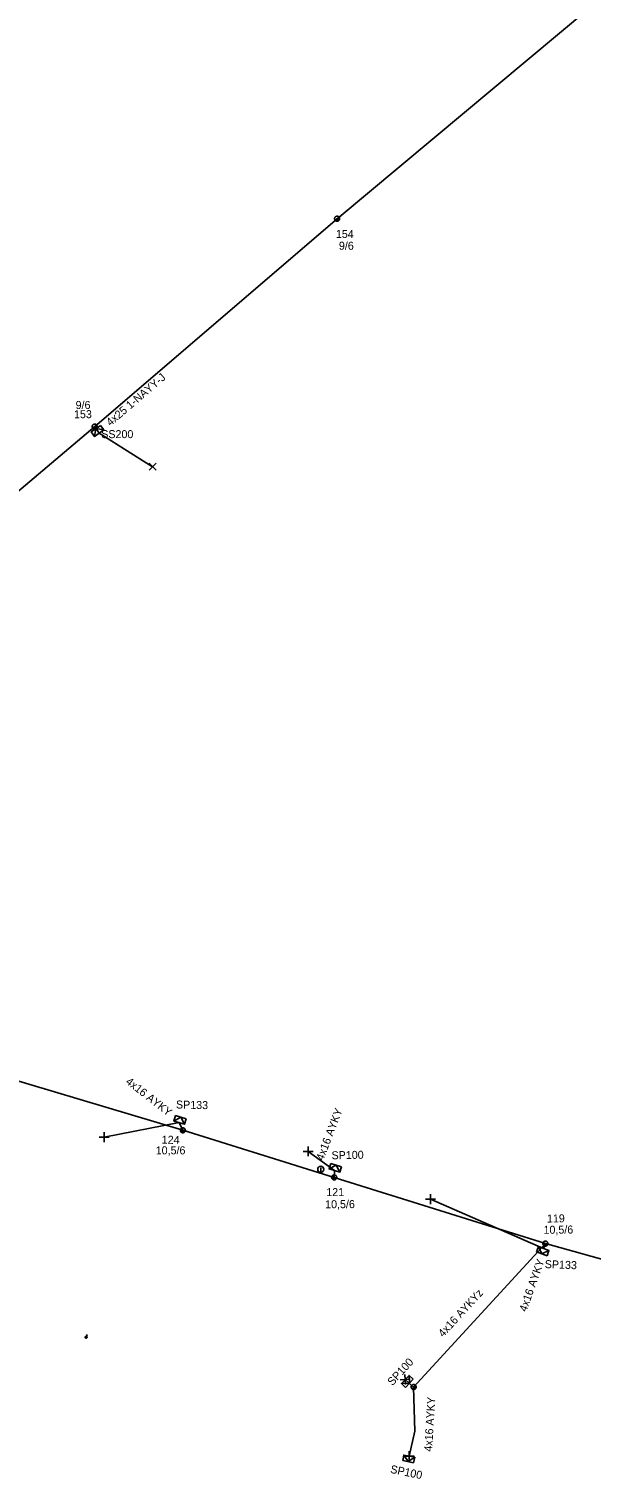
# Model space of a CAD drawing. Extents: x -748492 to -735633, y -1146251 to -1139940.
# Drawn here: x -740438.3 to -740368.1, y -1142158.9 to -1141977.6 of the extents above; entities that cross this region are included whole.
import ezdxf

# ---------------------------------------------------------------- set-up
doc = ezdxf.new("R2010")
doc.units = 0
for name, color, linetype in [('Vrstva 1', 7, 'Continuous'), ('Vrstva 10', 7, 'Continuous'), ('Vrstva 12', 7, 'Continuous'), ('Vrstva 13', 7, 'Continuous'), ('Vrstva 14', 7, 'Continuous'), ('Vrstva 2', 7, 'Continuous'), ('Vrstva 31', 7, 'Continuous'), ('Vrstva 33', 7, 'Continuous'), ('Vrstva 34', 7, 'Continuous'), ('Vrstva 36', 7, 'Continuous'), ('Vrstva 52', 7, 'Continuous'), ('Vrstva 53', 7, 'Continuous'), ('Vrstva 54', 7, 'Continuous'), ('Vrstva 59', 7, 'Continuous'), ('Vrstva 9', 7, 'Continuous')]:
    doc.layers.add(name, color=color, linetype=linetype)

# ---------------------------------------------------------------- blocks, each defined once
blk = doc.blocks.new('NN440')
at = {"layer": 'Vrstva 2'}
for points in [[(0.63, 0), (0.63, 0.06), (0.62, 0.13), (0.6, 0.19), (0.58, 0.25), (0.55, 0.31), (0.51, 0.37), (0.47, 0.42), (0.42, 0.46), (0.37, 0.51), (0.32, 0.54), (0.26, 0.57), (0.2, 0.59), (0.13, 0.61), (0.07, 0.62), (0, 0.63), (-0.06, 0.62), (-0.13, 0.61), (-0.19, 0.59), (-0.26, 0.57), (-0.31, 0.54), (-0.37, 0.51), (-0.42, 0.46), (-0.47, 0.42), (-0.51, 0.37), (-0.54, 0.31), (-0.57, 0.25), (-0.6, 0.19), (-0.62, 0.13), (-0.63, 0.06), (-0.63, 0), (-0.63, -0.07), (-0.62, -0.14), (-0.6, -0.2), (-0.57, -0.26), (-0.54, -0.32), (-0.51, -0.37), (-0.47, -0.43), (-0.42, -0.47), (-0.37, -0.51), (-0.31, -0.55), (-0.26, -0.58), (-0.19, -0.6), (-0.13, -0.62), (-0.06, -0.63), (0, -0.63), (0.07, -0.63), (0.13, -0.62), (0.2, -0.6), (0.26, -0.58), (0.32, -0.55), (0.37, -0.51), (0.42, -0.47), (0.47, -0.43), (0.51, -0.37), (0.55, -0.32), (0.58, -0.26), (0.6, -0.2), (0.62, -0.14), (0.63, -0.07), (0.63, 0)], [(-0.63, 0), (0.63, 0)], [(-0.6, -0.18), (0.57, -0.18)], [(-0.51, -0.32), (0.5, -0.32)], [(-0.37, -0.47), (0.35, -0.47)]]:
    blk.add_lwpolyline(points, dxfattribs=at)
blk = doc.blocks.new('NN770')
at = {"layer": 'Vrstva 10'}
for p, q in [((0, 0.19), (0, 0.26)), ((0, -0.28), (0, 0.11))]:
    blk.add_line(p, q, dxfattribs=at)
blk.add_circle((0, -0.01), 0.375, dxfattribs=at)
blk = doc.blocks.new('NN800')
at = {"layer": 'Vrstva 1'}
for points in [[(-0.44, 0.44), (0.44, -0.44)], [(-0.44, -0.44), (0.44, 0.44)]]:
    blk.add_lwpolyline(points, dxfattribs=at)
blk = doc.blocks.new('NN630')
at = {"layer": 'Vrstva 9'}
for points in [[(0, -0.7), (-0.7, 0)], [(-0.7, -0.7), (-0.7, 0), (0.7, 0), (0.7, -0.7)], [(-0.7, -0.7), (0.7, -0.7)], [(0, -0.7), (0.7, 0)]]:
    blk.add_lwpolyline(points, dxfattribs=at)
blk = doc.blocks.new('NN500')
at = {"layer": 'Vrstva 2'}
for points in [[(0, -0.24), (0.02, -0.23), (0.05, -0.23), (0.07, -0.22), (0.09, -0.22), (0.12, -0.2), (0.14, -0.19), (0.16, -0.18), (0.17, -0.16), (0.19, -0.14), (0.2, -0.12), (0.21, -0.1), (0.22, -0.07), (0.23, -0.05), (0.23, -0.02), (0.23, 0), (0.23, 0.02), (0.23, 0.05), (0.22, 0.07), (0.21, 0.1), (0.2, 0.12), (0.19, 0.14), (0.17, 0.16), (0.16, 0.17), (0.14, 0.19), (0.12, 0.2), (0.09, 0.21), (0.07, 0.22), (0.05, 0.23), (0.02, 0.23), (0, 0.23), (-0.03, 0.23), (-0.05, 0.23), (-0.07, 0.22), (-0.1, 0.21), (-0.12, 0.2), (-0.14, 0.19), (-0.16, 0.17), (-0.18, 0.16), (-0.19, 0.14), (-0.2, 0.12), (-0.22, 0.1), (-0.22, 0.07), (-0.23, 0.05), (-0.23, 0.02), (-0.24, 0), (-0.23, -0.02), (-0.23, -0.05), (-0.22, -0.07), (-0.22, -0.1), (-0.2, -0.12), (-0.19, -0.14), (-0.18, -0.16), (-0.16, -0.18), (-0.14, -0.19), (-0.12, -0.2), (-0.1, -0.22), (-0.07, -0.22), (-0.05, -0.23), (-0.03, -0.23), (0, -0.24)], [(0, -0.24), (0.02, -0.23), (0.05, -0.23), (0.07, -0.22), (0.09, -0.22), (0.12, -0.2), (0.14, -0.19), (0.16, -0.18), (0.17, -0.16), (0.19, -0.14), (0.2, -0.12), (0.21, -0.1), (0.22, -0.07), (0.23, -0.05), (0.23, -0.02), (0.23, 0), (0.23, 0.02), (0.23, 0.05), (0.22, 0.07), (0.21, 0.1), (0.2, 0.12), (0.19, 0.14), (0.17, 0.16), (0.16, 0.17), (0.14, 0.19), (0.12, 0.2), (0.09, 0.21), (0.07, 0.22), (0.05, 0.23), (0.02, 0.23), (0, 0.23), (-0.03, 0.23), (-0.05, 0.23), (-0.07, 0.22), (-0.1, 0.21), (-0.12, 0.2), (-0.14, 0.19), (-0.16, 0.17), (-0.18, 0.16), (-0.19, 0.14), (-0.2, 0.12), (-0.22, 0.1), (-0.22, 0.07), (-0.23, 0.05), (-0.23, 0.02), (-0.24, 0), (-0.23, -0.02), (-0.23, -0.05), (-0.22, -0.07), (-0.22, -0.1), (-0.2, -0.12), (-0.19, -0.14), (-0.18, -0.16), (-0.16, -0.18), (-0.14, -0.19), (-0.12, -0.2), (-0.1, -0.22), (-0.07, -0.22), (-0.05, -0.23), (-0.03, -0.23), (0, -0.24)], [(0, -0.21), (0.02, -0.2), (0.04, -0.2), (0.06, -0.2), (0.08, -0.19), (0.1, -0.18), (0.12, -0.17), (0.14, -0.15), (0.15, -0.14), (0.16, -0.12), (0.18, -0.1), (0.19, -0.08), (0.19, -0.06), (0.2, -0.04), (0.2, -0.02), (0.2, 0), (0.2, 0.02), (0.2, 0.04), (0.19, 0.06), (0.19, 0.08), (0.18, 0.1), (0.16, 0.12), (0.15, 0.14), (0.14, 0.15), (0.12, 0.17), (0.1, 0.18), (0.08, 0.19), (0.06, 0.19), (0.04, 0.2), (0.02, 0.2), (0, 0.2), (-0.02, 0.2), (-0.04, 0.2), (-0.06, 0.19), (-0.08, 0.19), (-0.1, 0.18), (-0.12, 0.17), (-0.14, 0.15), (-0.15, 0.14), (-0.17, 0.12), (-0.18, 0.1), (-0.19, 0.08), (-0.2, 0.06), (-0.2, 0.04), (-0.21, 0.02), (-0.21, 0), (-0.21, -0.02), (-0.2, -0.04), (-0.2, -0.06), (-0.19, -0.08), (-0.18, -0.1), (-0.17, -0.12), (-0.15, -0.14), (-0.14, -0.15), (-0.12, -0.17), (-0.1, -0.18), (-0.08, -0.19), (-0.06, -0.2), (-0.04, -0.2), (-0.02, -0.2), (0, -0.21)], [(0, -0.18), (0.02, -0.18), (0.04, -0.17), (0.05, -0.17), (0.07, -0.16), (0.09, -0.15), (0.1, -0.14), (0.12, -0.13), (0.13, -0.12), (0.14, -0.1), (0.15, -0.09), (0.16, -0.07), (0.17, -0.05), (0.17, -0.04), (0.17, -0.02), (0.17, 0), (0.17, 0.02), (0.17, 0.04), (0.17, 0.05), (0.16, 0.07), (0.15, 0.09), (0.14, 0.1), (0.13, 0.12), (0.12, 0.13), (0.1, 0.14), (0.09, 0.15), (0.07, 0.16), (0.05, 0.17), (0.04, 0.17), (0.02, 0.17), (0, 0.18), (-0.02, 0.17), (-0.04, 0.17), (-0.06, 0.17), (-0.07, 0.16), (-0.09, 0.15), (-0.1, 0.14), (-0.12, 0.13), (-0.13, 0.12), (-0.14, 0.1), (-0.15, 0.09), (-0.16, 0.07), (-0.17, 0.05), (-0.17, 0.04), (-0.18, 0.02), (-0.18, 0), (-0.18, -0.02), (-0.17, -0.04), (-0.17, -0.05), (-0.16, -0.07), (-0.15, -0.09), (-0.14, -0.1), (-0.13, -0.12), (-0.12, -0.13), (-0.1, -0.14), (-0.09, -0.15), (-0.07, -0.16), (-0.06, -0.17), (-0.04, -0.17), (-0.02, -0.18), (0, -0.18)], [(0, -0.15), (0.01, -0.15), (0.03, -0.14), (0.04, -0.14), (0.06, -0.13), (0.07, -0.13), (0.08, -0.12), (0.1, -0.11), (0.11, -0.1), (0.12, -0.09), (0.13, -0.07), (0.13, -0.06), (0.14, -0.05), (0.14, -0.03), (0.14, -0.02), (0.14, 0), (0.14, 0.01), (0.14, 0.03), (0.14, 0.04), (0.13, 0.06), (0.13, 0.07), (0.12, 0.09), (0.11, 0.1), (0.1, 0.11), (0.08, 0.12), (0.07, 0.13), (0.06, 0.13), (0.04, 0.14), (0.03, 0.14), (0.01, 0.14), (0, 0.15), (-0.02, 0.14), (-0.03, 0.14), (-0.05, 0.14), (-0.06, 0.13), (-0.07, 0.13), (-0.09, 0.12), (-0.1, 0.11), (-0.11, 0.1), (-0.12, 0.09), (-0.13, 0.07), (-0.13, 0.06), (-0.14, 0.04), (-0.14, 0.03), (-0.15, 0.01), (-0.15, 0), (-0.15, -0.02), (-0.14, -0.03), (-0.14, -0.05), (-0.13, -0.06), (-0.13, -0.07), (-0.12, -0.09), (-0.11, -0.1), (-0.1, -0.11), (-0.09, -0.12), (-0.07, -0.13), (-0.06, -0.13), (-0.05, -0.14), (-0.03, -0.14), (-0.02, -0.15), (0, -0.15)], [(0, -0.12), (0.01, -0.12), (0.02, -0.11), (0.03, -0.11), (0.05, -0.11), (0.06, -0.1), (0.07, -0.09), (0.08, -0.09), (0.09, -0.08), (0.09, -0.07), (0.1, -0.06), (0.11, -0.05), (0.11, -0.04), (0.11, -0.02), (0.11, -0.01), (0.12, 0), (0.11, 0.01), (0.11, 0.02), (0.11, 0.04), (0.11, 0.05), (0.1, 0.06), (0.09, 0.07), (0.09, 0.08), (0.08, 0.09), (0.07, 0.09), (0.06, 0.1), (0.05, 0.11), (0.03, 0.11), (0.02, 0.11), (0.01, 0.12), (0, 0.12), (-0.01, 0.12), (-0.03, 0.11), (-0.04, 0.11), (-0.05, 0.11), (-0.06, 0.1), (-0.07, 0.09), (-0.08, 0.09), (-0.09, 0.08), (-0.1, 0.07), (-0.1, 0.06), (-0.11, 0.05), (-0.11, 0.04), (-0.12, 0.02), (-0.12, 0.01), (-0.12, 0), (-0.12, -0.01), (-0.12, -0.02), (-0.11, -0.04), (-0.11, -0.05), (-0.1, -0.06), (-0.1, -0.07), (-0.09, -0.08), (-0.08, -0.09), (-0.07, -0.09), (-0.06, -0.1), (-0.05, -0.11), (-0.04, -0.11), (-0.03, -0.11), (-0.01, -0.12), (0, -0.12)], [(0, -0.09), (0.01, -0.09), (0.02, -0.09), (0.03, -0.08), (0.03, -0.08), (0.04, -0.08), (0.05, -0.07), (0.06, -0.07), (0.06, -0.06), (0.07, -0.05), (0.07, -0.04), (0.08, -0.04), (0.08, -0.03), (0.08, -0.02), (0.09, -0.01), (0.09, 0), (0.09, 0.01), (0.08, 0.02), (0.08, 0.03), (0.08, 0.03), (0.07, 0.04), (0.07, 0.05), (0.06, 0.06), (0.06, 0.06), (0.05, 0.07), (0.04, 0.07), (0.03, 0.08), (0.03, 0.08), (0.02, 0.08), (0.01, 0.09), (0, 0.09), (-0.01, 0.09), (-0.02, 0.08), (-0.03, 0.08), (-0.04, 0.08), (-0.04, 0.07), (-0.05, 0.07), (-0.06, 0.06), (-0.07, 0.06), (-0.07, 0.05), (-0.08, 0.04), (-0.08, 0.03), (-0.08, 0.03), (-0.09, 0.02), (-0.09, 0.01), (-0.09, 0), (-0.09, -0.01), (-0.09, -0.02), (-0.08, -0.03), (-0.08, -0.04), (-0.08, -0.04), (-0.07, -0.05), (-0.07, -0.06), (-0.06, -0.07), (-0.05, -0.07), (-0.04, -0.08), (-0.04, -0.08), (-0.03, -0.08), (-0.02, -0.09), (-0.01, -0.09), (0, -0.09)], [(0, -0.06), (0, -0.06), (0.01, -0.06), (0.02, -0.05), (0.02, -0.05), (0.03, -0.05), (0.03, -0.05), (0.04, -0.04), (0.04, -0.04), (0.05, -0.03), (0.05, -0.03), (0.05, -0.02), (0.05, -0.02), (0.05, -0.01), (0.06, -0.01), (0.06, 0), (0.06, 0.01), (0.05, 0.01), (0.05, 0.02), (0.05, 0.02), (0.05, 0.03), (0.05, 0.03), (0.04, 0.04), (0.04, 0.04), (0.03, 0.05), (0.03, 0.05), (0.02, 0.05), (0.02, 0.05), (0.01, 0.06), (0, 0.06), (0, 0.06), (-0.01, 0.06), (-0.01, 0.06), (-0.02, 0.05), (-0.02, 0.05), (-0.03, 0.05), (-0.03, 0.05), (-0.04, 0.04), (-0.04, 0.04), (-0.05, 0.03), (-0.05, 0.03), (-0.05, 0.02), (-0.06, 0.02), (-0.06, 0.01), (-0.06, 0.01), (-0.06, 0), (-0.06, -0.01), (-0.06, -0.01), (-0.06, -0.02), (-0.05, -0.02), (-0.05, -0.03), (-0.05, -0.03), (-0.04, -0.04), (-0.04, -0.04), (-0.03, -0.05), (-0.03, -0.05), (-0.02, -0.05), (-0.02, -0.05), (-0.01, -0.06), (-0.01, -0.06), (0, -0.06)], [(0, -0.03), (0, -0.03), (0, -0.03), (0.01, -0.03), (0.01, -0.03), (0.01, -0.02), (0.02, -0.02), (0.02, -0.02), (0.02, -0.02), (0.02, -0.02), (0.02, -0.01), (0.02, -0.01), (0.03, -0.01), (0.03, -0.01), (0.03, 0), (0.03, 0), (0.03, 0), (0.03, 0.01), (0.03, 0.01), (0.02, 0.01), (0.02, 0.01), (0.02, 0.02), (0.02, 0.02), (0.02, 0.02), (0.02, 0.02), (0.01, 0.02), (0.01, 0.02), (0.01, 0.03), (0, 0.03), (0, 0.03), (0, 0.03), (0, 0.03), (-0.01, 0.03), (-0.01, 0.03), (-0.01, 0.02), (-0.02, 0.02), (-0.02, 0.02), (-0.02, 0.02), (-0.02, 0.02), (-0.02, 0.02), (-0.03, 0.01), (-0.03, 0.01), (-0.03, 0.01), (-0.03, 0.01), (-0.03, 0), (-0.03, 0), (-0.03, 0), (-0.03, -0.01), (-0.03, -0.01), (-0.03, -0.01), (-0.03, -0.01), (-0.02, -0.02), (-0.02, -0.02), (-0.02, -0.02), (-0.02, -0.02), (-0.02, -0.02), (-0.01, -0.03), (-0.01, -0.03), (-0.01, -0.03), (0, -0.03), (0, -0.03)], [(0.23, 0), (0.7, 0)]]:
    blk.add_lwpolyline(points, dxfattribs=at)

msp = doc.modelspace()

# ---------------------------------------------------------------- linework, layer by layer
at = {"layer": 'Vrstva 1'}
for points in [[(-740430.12, -1142027.32), (-740399.82, -1142001.33), (-740368.21, -1141974.98)], [(-740500.84, -1142087.12), (-740488.86, -1142077.04), (-740460.21, -1142052.75), (-740430.12, -1142027.32)], [(-740499.55, -1142087.62), (-740460.86, -1142102.79), (-740419.1, -1142115.27), (-740400.18, -1142121.15), (-740373.78, -1142129.41)], [(-740373.78, -1142129.41), (-740350.63, -1142135.87), (-740316.83, -1142146.96)]]:
    msp.add_lwpolyline(points, dxfattribs=at)
at = {"layer": 'Vrstva 52'}
for points in [[(-740430.12, -1142027.32), (-740429.54, -1142028.12)], [(-740419.1, -1142115.27), (-740419.55, -1142114.31)], [(-740400.18, -1142121.15), (-740400.14, -1142120.29)], [(-740373.78, -1142129.41), (-740390.25, -1142147.36)], [(-740373.78, -1142129.41), (-740374, -1142130.05)], [(-740390.26, -1142147.36), (-740391.3, -1142146.42)], [(-740390.25, -1142147.36), (-740390.09, -1142152.86), (-740390.79, -1142156)]]:
    msp.add_lwpolyline(points, dxfattribs=at)
at = {"layer": 'Vrstva 59'}
for points in [[(-740429.54, -1142028.12), (-740422.88, -1142032.33)], [(-740419.55, -1142114.31), (-740428.94, -1142116.13)], [(-740400.14, -1142120.29), (-740403.45, -1142117.9)], [(-740374, -1142130.05), (-740388.13, -1142123.88)]]:
    msp.add_lwpolyline(points, dxfattribs=at)

# ---------------------------------------------------------------- block references
at = {"layer": 'Vrstva 13', "yscale": 0.5}
for name, p, xscale, rotation in [('NN440', (-740399.82, -1142001.33), 0.5, 39.504917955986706), ('NN440', (-740430.12, -1142027.32), 0.5, 36.56014443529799), ('NN440', (-740419.1, -1142115.27), 0.5000000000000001, -17.87303882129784), ('NN440', (-740400.18, -1142121.15), 0.5, -16.53043875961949), ('NN440', (-740373.78, -1142129.43), 0.5, -16.20822772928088), ('NN500', (-740431.19, -1142141.13), 0.5, 70.13400000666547), ('NN440', (-740390.25, -1142147.36), 0.5, 47.44403887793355)]:
    msp.add_blockref(name, p, dxfattribs=dict(at, xscale=xscale, rotation=rotation))
at = {"layer": 'Vrstva 31'}
for p, rotation in [((-740429.57, -1142028.14), -145.3700795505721), ((-740419.55, -1142114.31), 163.39232827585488), ((-740400.14, -1142120.29), 163.46956108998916), ((-740374, -1142130.05), -19.707037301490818), ((-740391.3, -1142146.42), 47.44403887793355), ((-740390.79, -1142156), -11.695458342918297)]:
    msp.add_blockref('NN630', p, dxfattribs=dict(at, rotation=rotation))
at = {"layer": 'Vrstva 34'}
msp.add_blockref('NN800', (-740422.88, -1142032.33), dxfattribs=at)
for p, rotation in [((-740428.94, -1142116.13), 44.99999995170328), ((-740403.45, -1142117.9), 45), ((-740388.13, -1142123.88), 45), ((-740391.3, -1142146.42), 138.07850287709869), ((-740390.79, -1142156), 45)]:
    msp.add_blockref('NN800', p, dxfattribs=dict(at, rotation=rotation))
at = {"layer": 'Vrstva 36'}
msp.add_blockref('NN770', (-740401.86, -1142120.13), dxfattribs=at)

# ---------------------------------------------------------------- texts
at = {"layer": 'Vrstva 12'}
for s, rotation, p in [('9/6', 359.865, (-740399.59, -1142005.21)), ('9/6', 0.213, (-740432.5, -1142025.12)), ('10,5/6', 0.124, (-740422.49, -1142118.28)), ('10,5/6', 0.188, (-740401.31, -1142125.01)), ('10,5/6', 0.578, (-740374.01, -1142128.21))]:
    msp.add_text(s, height=1, rotation=rotation, dxfattribs=at).set_placement(p)
at = {"layer": 'Vrstva 14'}
for s, rotation, p in [('154', 359.902, (-740399.97, -1142003.74)), ('153', 0.213, (-740432.7, -1142026.27)), ('124', 358.506, (-740421.75, -1142116.93)), ('121', 0.188, (-740401.17, -1142123.5)), ('119', 0.653, (-740373.58, -1142126.8))]:
    msp.add_text(s, height=1, rotation=rotation, dxfattribs=at).set_placement(p)
at = {"layer": 'Vrstva 33'}
msp.add_text('SS200', height=1, dxfattribs=at).set_placement((-740429.3, -1142028.76))
for s, rotation, p in [('SP133', 358.716, (-740419.97, -1142112.54)), ('SP100', 1.132, (-740400.5, -1142118.9)), ('SP133', 357.897, (-740373.87, -1142132.49)), ('SP100', 47.444, (-740392.9, -1142147.26)), ('SP100', 348.305, (-740393.22, -1142158.07))]:
    msp.add_text(s, height=1, rotation=rotation, dxfattribs=at).set_placement(p)
at = {"layer": 'Vrstva 53'}
msp.add_text('4x16 AYKYz', height=1, rotation=47.444, dxfattribs=at).set_placement((-740386.56, -1142141.2))
at = {"layer": 'Vrstva 54'}
for s, rotation, p in [('4x25 1-NAYY-J', 40.622, (-740428.15, -1142027.32)), ('4x16 AYKY', 321.941, (-740426.33, -1142109.35)), ('4x16 AYKY', 68.998, (-740401.56, -1142119.14)), ('4x16 AYKY', 70.566, (-740376.16, -1142138.03)), ('4x16 AYKY', 86.485, (-740387.95, -1142155.46))]:
    msp.add_text(s, height=1, rotation=rotation, dxfattribs=at).set_placement(p)

doc.saveas('drawing.dxf')
